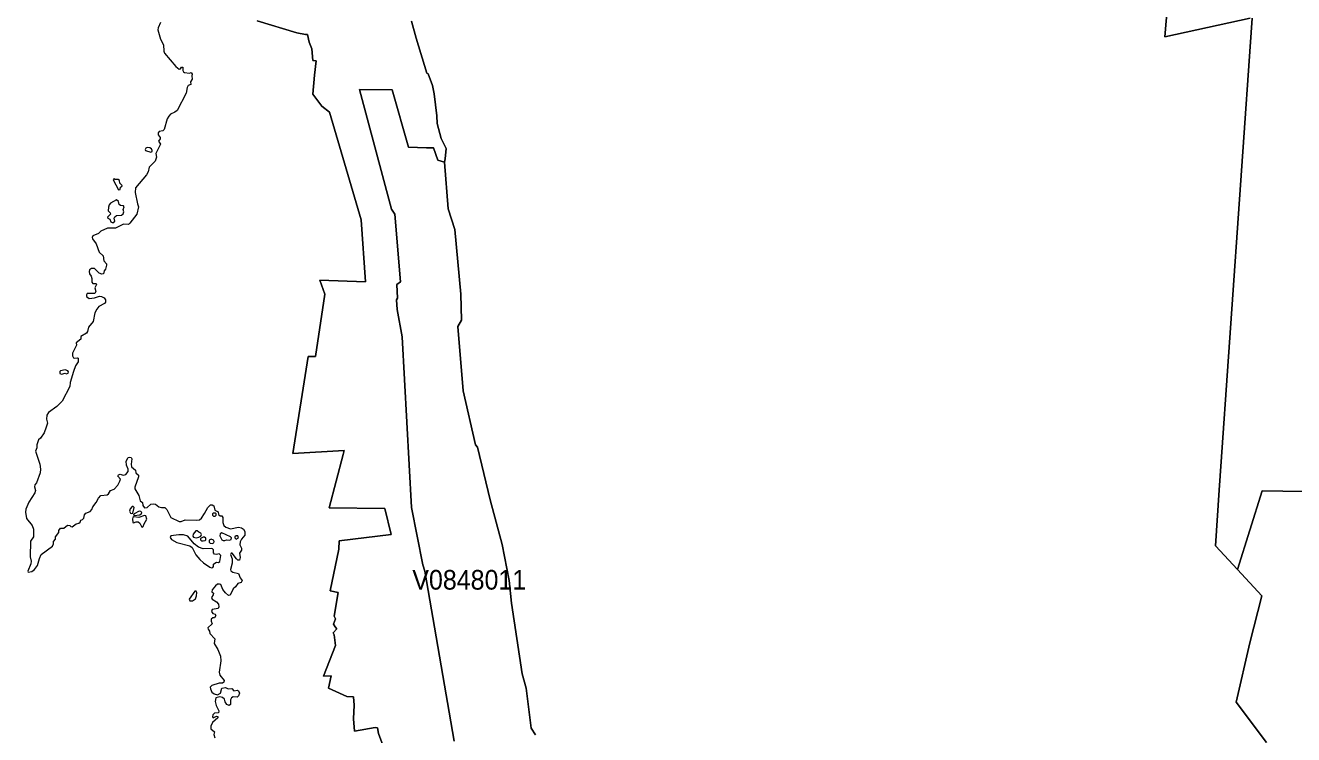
# Model space of a CAD drawing. Extents: x 369010 to 735936, y 6377141 to 6616555.
# Drawn here: x 526646 to 533095, y 6447146 to 6450753 of the extents above; entities that cross this region are included whole.
import ezdxf
from ezdxf.enums import TextEntityAlignment as Align

# ---------------------------------------------------------------- set-up
doc = ezdxf.new("R2010")
doc.units = 0
doc.header["$LTSCALE"] = 40
doc.layers.add('3', color=7, linetype='Continuous', lineweight=13)
doc.layers.add('4', color=7, linetype='Continuous')

msp = doc.modelspace()

# ---------------------------------------------------------------- linework, layer by layer
at = {"layer": '3'}
for points in [[(534230.86, 6454195.68), (534098.13, 6453154), (533783.34, 6453269.85), (533753.38, 6453081.17), (533868.9, 6453040.46), (533817.6, 6452804.62), (533389.93, 6452804.29), (533422.04, 6452035.52), (534038.05, 6452027.24), (534044.5, 6450348.87), (533770.43, 6450344.56), (533778.37, 6449436.11), (533559.91, 6449429.66), (533563.71, 6448414.46), (533565.87, 6448375.89), (532934.8, 6448386.32), (532809.68, 6447984.81), (532933.81, 6447851.25), (532871.91, 6447613.42), (532803.72, 6447310.55), (532956.48, 6447105.98)], [(532458.64, 6450915.55), (532440.11, 6450694.27), (532873.56, 6450789.77)], [(532873.56, 6450789.77), (532440.11, 6450694.27), (532458.64, 6450915.55)], [(527333.98, 6450766.6), (527321.23, 6450739.46), (527319.41, 6450730.52), (527332.82, 6450683.19), (527349.2, 6450653.89), (527349.54, 6450621.62), (527354.17, 6450611.36), (527411.76, 6450543.5), (527427.49, 6450530.76), (527434.27, 6450532.41), (527440.73, 6450540.69), (527447.51, 6450540.19), (527447.68, 6450523.47), (527450.49, 6450516.19), (527455.79, 6450512.55), (527480.78, 6450510.4), (527489.88, 6450512.88), (527494.85, 6450504.28), (527492.03, 6450496.17), (527495.01, 6450479.45), (527485.58, 6450465.88), (527487.73, 6450451.65), (527474.66, 6450446.35), (527469.69, 6450436.42), (527463.24, 6450407.13), (527418.05, 6450320.07), (527405.97, 6450310.47), (527384.79, 6450301.53), (527374.86, 6450291.11), (527367.08, 6450278.2), (527352.35, 6450223.91), (527344.74, 6450217.13), (527326.36, 6450212.66), (527321.4, 6450206.04), (527321.73, 6450196.44), (527331.83, 6450182.21), (527331.83, 6450175.42)], [(528168.12, 6449386.46), (528144.12, 6449456.64), (528376.49, 6449448.03), (528354.14, 6449763.31), (528193.27, 6450311.3), (528153.39, 6450341.42), (528107.21, 6450403.32), (528116.98, 6450500.14), (528125.25, 6450572.63), (528108.37, 6450573.95), (528102.41, 6450634.2), (528090, 6450667.46), (528081.06, 6450707.02), (528070.64, 6450707.02), (528025.78, 6450714.8), (527824.04, 6450775.21)], [(527824.04, 6450775.21), (528025.78, 6450714.8), (528070.64, 6450707.02), (528081.06, 6450707.02), (528090, 6450667.46), (528102.41, 6450634.2), (528108.37, 6450573.95), (528125.25, 6450572.63), (528116.98, 6450500.14), (528107.21, 6450403.32), (528153.39, 6450341.42), (528193.27, 6450311.3), (528354.14, 6449763.31), (528376.49, 6449448.03), (528144.12, 6449456.64), (528168.12, 6449386.46), (528121.61, 6449068.36), (528083.38, 6449069.03), (528005.76, 6448575.16), (528266.59, 6448590.39), (528262.12, 6448569.53), (528190.13, 6448298.44), (528474.47, 6448295.63), (528506.08, 6448162.73), (528242.6, 6448130.62), (528239.95, 6448089.08), (528196.42, 6447877.23), (528236.31, 6447867.96), (528217.11, 6447748.8), (528223.56, 6447734.57), (528213.3, 6447708.09), (528221.08, 6447694.51), (528230.02, 6447682.93), (528211.98, 6447662.9), (528217.11, 6447652.48), (528222.73, 6447598.52), (528162.82, 6447442.45), (528200.56, 6447444.6), (528186.99, 6447381.22), (528280, 6447339.84), (528314.92, 6447337.19), (528318.56, 6447295.98), (528315.25, 6447225.48), (528320.38, 6447162.75), (528424.48, 6447182.78)], [(528827.16, 6447112.6), (528677.21, 6447976.2), (528667.61, 6448008.48), (528609.19, 6448301.25), (528561.69, 6449168.82), (528536.36, 6449307.68), (528533.22, 6449356.17), (528539.01, 6449365.11), (528535.7, 6449435.29), (528554.4, 6449448.2), (528524.45, 6449792.94), (528507.57, 6449818.1), (528346.04, 6450426.99), (528512.04, 6450425.66), (528593.79, 6450133.22), (528685.48, 6450130.07), (528721.07, 6450130.73), (528743.58, 6450067.84), (528777.17, 6450056.75), (528780.48, 6450074.79), (528785.28, 6450127.26), (528760.79, 6450177.07), (528739.77, 6450253.7), (528739.11, 6450292.6), (528725.7, 6450404.15), (528716.76, 6450447.51), (528694.75, 6450506.43), (528688.3, 6450510.23), (528633.35, 6450688.32), (528610.01, 6450774.38)], [(528610.01, 6450774.38), (528633.35, 6450688.32), (528688.3, 6450510.23), (528694.75, 6450506.43), (528716.76, 6450447.51), (528725.7, 6450404.15), (528739.11, 6450292.6), (528739.77, 6450253.7), (528760.79, 6450177.07), (528785.28, 6450127.26), (528780.48, 6450074.79), (528777.17, 6450056.75), (528796.87, 6449819.75), (528829.14, 6449714.33), (528859.76, 6449386.3), (528864.06, 6449252.9), (528845.36, 6449221.95), (528872.34, 6448893.59), (528935.73, 6448619.52), (528945.49, 6448607.77), (529010.04, 6448339.15), (529070.61, 6448112.25), (529105.7, 6447930.19), (529118.77, 6447813.84), (529173.06, 6447454.53), (529193.08, 6447382.04), (529218.74, 6447177.81), (529240.09, 6447144.21)], [(532884.15, 6450789.6), (532716.33, 6448388.31), (532697.47, 6448105.63), (532809.68, 6447984.81), (532934.8, 6448386.32), (533565.87, 6448375.89)], [(532956.48, 6447105.98), (532803.72, 6447310.55), (532871.91, 6447613.42), (532933.81, 6447851.25), (532809.68, 6447984.81), (532697.47, 6448105.63), (532716.33, 6448388.31), (532884.15, 6450789.6)], [(529240.09, 6447144.21), (529218.74, 6447177.81), (529193.08, 6447382.04), (529173.06, 6447454.53), (529118.77, 6447813.84), (529105.7, 6447930.19), (529070.61, 6448112.25), (529010.04, 6448339.15), (528945.49, 6448607.77), (528935.73, 6448619.52), (528872.34, 6448893.59), (528845.36, 6449221.95), (528864.06, 6449252.9), (528859.76, 6449386.3), (528829.14, 6449714.33), (528796.87, 6449819.75), (528777.17, 6450056.75), (528743.58, 6450067.84), (528721.07, 6450130.73), (528685.48, 6450130.07), (528593.79, 6450133.22), (528512.04, 6450425.66), (528346.04, 6450426.99), (528507.57, 6449818.1), (528524.45, 6449792.94), (528554.4, 6449448.2), (528535.7, 6449435.29), (528539.01, 6449365.11), (528533.22, 6449356.17), (528536.36, 6449307.68), (528561.69, 6449168.82), (528609.19, 6448301.25), (528667.61, 6448008.48), (528677.21, 6447976.2), (528827.16, 6447112.6)], [(527331.83, 6450175.42), (527322.39, 6450163.17), (527333.65, 6450148.28), (527310.31, 6450100.94), (527312.46, 6450081.91), (527307, 6450061.39), (527275.89, 6450031.27), (527270.76, 6450008.43), (527262.48, 6449991.88), (527206.54, 6449927.33), (527204.55, 6449903.33), (527215.81, 6449844.91), (527221.6, 6449830.51), (527212.99, 6449792.77), (527177.91, 6449746.6), (527169.8, 6449740.81), (527145.97, 6449741.63), (527104.26, 6449722.1), (527063.54, 6449721.61), (527029.12, 6449705.88), (527017.7, 6449694.96), (526989.23, 6449681.56), (526985.92, 6449673.78), (526987.58, 6449666.83), (527006.28, 6449641.5), (527021.34, 6449599.63), (527042.36, 6449580.6), (527044.68, 6449555.28), (527058.08, 6449540.71), (527059.08, 6449532.77), (527054.11, 6449512.41), (527046.99, 6449504.47), (527043.02, 6449489.9), (527034.25, 6449486.76), (527021.84, 6449493.21), (526998.5, 6449516.38), (526981.95, 6449516.22), (526973.01, 6449509.6), (526970.03, 6449500.16), (526972.02, 6449489.57), (526981.45, 6449477.65), (526984.76, 6449466.23), (526983.94, 6449446.71), (526988.41, 6449440.42), (527005.95, 6449440.75), (527008.1, 6449434.29), (526998.67, 6449418.24), (527003.63, 6449398.71), (526999.66, 6449388.78), (526960.77, 6449389.44), (526956.79, 6449382.82), (526957.79, 6449374.38), (526970.2, 6449363.46), (526998.17, 6449367.1), (527022.67, 6449375.04), (527033.26, 6449373.22), (527047.33, 6449367.1), (527053.28, 6449357), (527053.95, 6449345.42), (527049.31, 6449337.64), (527019.85, 6449323.07), (527008.93, 6449310), (526999.83, 6449289.97), (526991.05, 6449246.45), (526966.56, 6449218.48), (526961.76, 6449196.3), (526956.46, 6449187.03), (526928.66, 6449169.65), (526927.67, 6449156.25), (526904.83, 6449138.04), (526905.49, 6449125.79), (526885.46, 6449086.4), (526885.96, 6449072.5), (526890.92, 6449061.41), (526898.04, 6449059.43), (526910.29, 6449062.41), (526914.43, 6449059.76), (526914.92, 6449041.72), (526901.85, 6449020.53), (526890.26, 6448993.22), (526873.21, 6448936.13), (526871.56, 6448915.44), (526833.16, 6448842.28), (526805.69, 6448814.48), (526763.32, 6448784.36), (526754.71, 6448769.96), (526754.38, 6448749.93), (526758.52, 6448730.4), (526752.73, 6448709.72), (526741.8, 6448680.09), (526722.94, 6448653.94), (526712.68, 6448645.67), (526704.07, 6448620.18), (526704.9, 6448603.63), (526698.28, 6448587.57), (526719.13, 6448521.7), (526723.1, 6448495.72), (526721.78, 6448476.52), (526703.57, 6448427.04), (526693.97, 6448416.77)], [(528464.54, 6447091.91), (528441.37, 6447152.16), (528436.73, 6447180.96), (528424.48, 6447182.78), (528320.38, 6447162.75), (528315.25, 6447225.48), (528318.56, 6447295.98), (528314.92, 6447337.19), (528280, 6447339.84), (528186.99, 6447381.22), (528200.56, 6447444.6), (528162.82, 6447442.45), (528222.73, 6447598.52), (528217.11, 6447652.48), (528211.98, 6447662.9), (528230.02, 6447682.93), (528221.08, 6447694.51), (528213.3, 6447708.09), (528223.56, 6447734.57), (528217.11, 6447748.8), (528236.31, 6447867.96), (528196.42, 6447877.23), (528239.95, 6448089.08), (528242.6, 6448130.62), (528506.08, 6448162.73), (528474.47, 6448295.63), (528190.13, 6448298.44), (528262.12, 6448569.53), (528266.59, 6448590.39), (528005.76, 6448575.16), (528083.38, 6449069.03), (528121.61, 6449068.36), (528168.12, 6449386.46)], [(526693.97, 6448416.77), (526692.32, 6448406.68), (526698.44, 6448387.81), (526694.14, 6448374.9), (526663.69, 6448328.56), (526648.13, 6448292.65), (526646.14, 6448277.59), (526651.44, 6448245.48), (526680.24, 6448209.56), (526686.86, 6448191.19), (526686.86, 6448151.8), (526672.29, 6448129.62), (526670.8, 6448049.36), (526675.11, 6448027.67), (526673.62, 6448013.77), (526657.89, 6447977.86), (526660.38, 6447972.06), (526678.75, 6447975.04), (526691.82, 6447986.3), (526707.88, 6448006.66), (526717.48, 6448042.24), (526727.24, 6448061.6), (526783.35, 6448104.14), (526788.97, 6448116.88), (526788.64, 6448127.47), (526798.9, 6448139.06), (526800.06, 6448151.8), (526816.94, 6448172.99), (526816.78, 6448183.58), (526824.72, 6448196.32), (526841.44, 6448195.33), (526860.31, 6448210.89), (526872.06, 6448209.23), (526877.02, 6448204.27), (526884.63, 6448203.11), (526904.99, 6448217.01), (526918.23, 6448221.48), (526924.36, 6448226.94), (526927.67, 6448236.21), (526936.44, 6448239.02), (526943.72, 6448246.3), (526946.37, 6448263.02), (526954.31, 6448272.45), (526976.49, 6448280.4), (526984.93, 6448290.49), (526989.4, 6448304.4), (527006.45, 6448326.08), (527017.87, 6448348.59), (527029.95, 6448361), (527061.72, 6448365.3), (527069.34, 6448370.93), (527079.6, 6448387.48), (527097.31, 6448393.27), (527116.67, 6448414.46), (527126.93, 6448434.48), (527129.08, 6448445.57), (527116.67, 6448460.3), (527118.99, 6448467.75), (527127.76, 6448470.07), (527143.65, 6448465.43), (527157.39, 6448468.08), (527168.97, 6448484.3), (527168.47, 6448495.39), (527160.7, 6448516.74), (527159.37, 6448536.6), (527168.97, 6448554.47), (527176.09, 6448556.79), (527184.86, 6448554.47), (527187.84, 6448547.69), (527183.87, 6448521.7), (527185.69, 6448507.8), (527206.04, 6448490.09), (527207.86, 6448477.02), (527220.61, 6448465.1), (527221.1, 6448456.99), (527203.23, 6448404.86), (527202.9, 6448396.09), (527223.42, 6448361.83), (527230.37, 6448334.68), (527241.3, 6448327.07), (527243.28, 6448311.35), (527251.23, 6448299.1), (527265.13, 6448301.42), (527284, 6448316.98), (527295.58, 6448319.29), (527307.33, 6448317.97), (527324.71, 6448304.56), (527338.61, 6448300.42), (527354.5, 6448300.76), (527365.09, 6448290.83), (527386.44, 6448250.77), (527427.98, 6448229.75), (527439.07, 6448228.93), (527458.77, 6448238.36), (527513.88, 6448235.71), (527531.09, 6448238.36), (527541.69, 6448247.3), (527557.74, 6448270.3), (527573.96, 6448300.76), (527588.36, 6448315.15)], [(527588.36, 6448315.15), (527595.97, 6448315.15), (527603.92, 6448309.53), (527609.38, 6448288.01), (527625.93, 6448279.57), (527628.24, 6448264.51), (527636.85, 6448258.39), (527645.13, 6448258.06), (527650.59, 6448250.61), (527649.93, 6448224.79), (527654.89, 6448209.73), (527665.65, 6448199.96), (527688.82, 6448192.52), (527730.53, 6448199.96), (527744.76, 6448197.15), (527756.18, 6448190.03), (527762.47, 6448177.95), (527761.31, 6448159.91), (527744.43, 6448139.89), (527737.81, 6448126.65), (527737.31, 6448111.58), (527745.09, 6448093.71), (527744.43, 6448083.45), (527735.16, 6448069.22), (527738.64, 6448046.38), (527734.5, 6448033.14), (527726.88, 6448033.8), (527719.44, 6448040.58), (527698.42, 6448067.89), (527692.29, 6448068.39), (527689.48, 6448061.44), (527698.42, 6448038.93), (527697.42, 6448017.25), (527689.65, 6447985.8), (527691.63, 6447978.85), (527701.07, 6447972.73), (527729.53, 6447965.28), (527737.81, 6447943.76), (527748.07, 6447929.86), (527743.1, 6447919.1), (527727.22, 6447914.97), (527714.97, 6447897.42), (527703.38, 6447886.83), (527687.99, 6447854.23), (527679.88, 6447853.56), (527663.99, 6447866.8), (527649.93, 6447883.52), (527639.99, 6447908.68), (527632.88, 6447911.49), (527623.44, 6447910.17), (527613.18, 6447901.89), (527595.47, 6447881.37), (527594.32, 6447872.1), (527602.59, 6447865.15), (527601.1, 6447855.88), (527592.66, 6447842.48), (527595.64, 6447835.19), (527618.48, 6447820.3), (527627.58, 6447809.54), (527630.4, 6447794.81), (527625.93, 6447786.37), (527595.47, 6447781.4), (527592.83, 6447771.47), (527598.78, 6447762.37), (527611.53, 6447757.57), (527614.34, 6447751.45), (527608.22, 6447740.19), (527598.78, 6447739.2), (527591.67, 6447732.42), (527590.34, 6447722.98), (527595.64, 6447708.91), (527574.29, 6447689.38), (527575.45, 6447681.94), (527582.9, 6447672.17), (527584.55, 6447660.26), (527608.88, 6447632.45), (527606.73, 6447608.45), (527625.1, 6447579.49), (527637.84, 6447544.57), (527640.49, 6447521.07), (527631.72, 6447462.64), (527634.37, 6447448.91), (527656.55, 6447420.94), (527654.56, 6447412.66), (527648.93, 6447407.2), (527631.55, 6447407.2), (527594.81, 6447396.11), (527586.7, 6447387.01), (527586.87, 6447378.9), (527593.49, 6447361.36), (527606.56, 6447352.91), (527623.44, 6447348.45), (527638.01, 6447357.22), (527645.95, 6447382.21), (527663.17, 6447385.19), (527678.23, 6447379.23), (527696.27, 6447379.73), (527706.69, 6447367.98), (527724.57, 6447371.12), (527730.69, 6447367.64)], [(527730.69, 6447367.64), (527734.33, 6447356.06), (527730.03, 6447343.15), (527722.75, 6447335.54), (527702.56, 6447337.36), (527694.61, 6447333.05), (527689.98, 6447321.97), (527688.65, 6447299.29), (527682.36, 6447293.17), (527670.61, 6447298.3), (527662.17, 6447312.2), (527658.37, 6447326.93), (527647.94, 6447334.54), (527634.7, 6447338.02), (527614.18, 6447332.39), (527612.02, 6447314.02), (527616.49, 6447293.17), (527629.4, 6447266.02), (527627.42, 6447257.25), (527607.89, 6447254.11), (527599.45, 6447247.16), (527597.13, 6447235.74), (527600.27, 6447231.43), (527618.31, 6447240.21), (527624.6, 6447238.05), (527624.6, 6447231.43), (527597.79, 6447207.27), (527589.19, 6447188.4), (527589.85, 6447175.33), (527607.89, 6447160.6), (527604.08, 6447146.37), (527610.37, 6447129.98)], [(528424.48, 6447182.78), (528436.73, 6447180.96), (528441.37, 6447152.16), (528464.54, 6447091.91)]]:
    msp.add_lwpolyline(points, dxfattribs=at)
for points in [[(527284.16, 6450108.22), (527290.62, 6450111.04), (527291.61, 6450116.5), (527287.47, 6450124.61), (527278.53, 6450130.24), (527264.96, 6450131.06), (527258.01, 6450127.42), (527255.2, 6450120.8), (527257.68, 6450115.67)], [(527119.48, 6449915.74), (527127.43, 6449918.39), (527130.08, 6449929.32), (527136.37, 6449933.78), (527137.86, 6449938.58), (527126.44, 6449949.51), (527124.78, 6449963.91), (527118, 6449968.87), (527101.78, 6449969.04), (527096.98, 6449973.34), (527092.51, 6449967.22)], [(527109.39, 6449865.93), (527078.61, 6449849.21), (527071.99, 6449839.78), (527068.84, 6449827.86), (527068.01, 6449809.49), (527077.12, 6449799.73), (527079.27, 6449792.28), (527063.71, 6449777.22), (527065.53, 6449772.25), (527075.79, 6449767.45), (527080.76, 6449754.38), (527088.04, 6449750.57), (527096.48, 6449750.57), (527100.62, 6449756.69), (527097.47, 6449771.42), (527100.45, 6449779.7), (527109.22, 6449785.49), (527135.54, 6449787.81), (527143.65, 6449793.93), (527146.46, 6449803.7), (527143.65, 6449815.61), (527148.28, 6449829.35), (527145.47, 6449834.48), (527129.42, 6449836.96), (527122.63, 6449841.76), (527120.31, 6449857.82)], [(526855.51, 6448980.65), (526863.95, 6448984.45), (526864.94, 6448991.24), (526862.13, 6448996.04), (526848.22, 6449001.67), (526825.55, 6448996.2), (526821.74, 6448991.9), (526822.24, 6448982.8), (526829.36, 6448979.65), (526848.72, 6448983.29)], [(527193.47, 6448306.22), (527188.67, 6448305.22), (527179.73, 6448294.3), (527175.59, 6448281.89), (527180.39, 6448271.96), (527186.68, 6448269.64), (527191.81, 6448271.79), (527199.09, 6448300.26)], [(527251.56, 6448259.71), (527223.75, 6448250.77), (527197.77, 6448253.75), (527192.14, 6448250.28), (527190.32, 6448243.49), (527192.64, 6448225.29), (527196.44, 6448222.31), (527209.19, 6448227.44), (527220.44, 6448227.27), (527228.22, 6448221.81), (527236, 6448204.43), (527241.13, 6448201.29), (527245.6, 6448204.1), (527249.57, 6448217.84), (527263.8, 6448242), (527258.84, 6448258.72)], [(527224.75, 6448281.56), (527199.26, 6448269.31), (527196.78, 6448265.83), (527198.93, 6448260.37), (527228.72, 6448264.18), (527236.99, 6448269.64), (527237.65, 6448275.43), (527233.52, 6448280.9)], [(527603.42, 6448257.56), (527612.02, 6448257.56), (527616.82, 6448261.37), (527617.16, 6448267.99), (527613.35, 6448271.96), (527602.92, 6448272.45), (527597.79, 6448268.98), (527598.29, 6448261.7)], [(527592.33, 6447994.74), (527599.28, 6447995.9), (527603.09, 6448001.52), (527603.42, 6448012.28), (527609.21, 6448018.24), (527617.65, 6448022.21), (527629.07, 6448020.56), (527634.7, 6448025.52), (527639.33, 6448057.13), (527630.89, 6448065.91), (527617.49, 6448061.11), (527608.05, 6448062.76), (527602.43, 6448069.88), (527602.59, 6448085.1), (527597.96, 6448089.9), (527591.17, 6448092.22), (527549.46, 6448090.73), (527525.96, 6448099.01), (527505.27, 6448116.72), (527471.51, 6448154.95), (527449.5, 6448161.57), (527427.32, 6448161.73), (527385.45, 6448156.27), (527383.3, 6448148.99), (527389.75, 6448137.24), (527416.73, 6448122.67), (527481.94, 6448105.63), (527495.01, 6448097.19), (527513.55, 6448059.45), (527533.41, 6448036.11), (527551.45, 6448019.4), (527584.39, 6447997.06)], [(527514.05, 6448146.84), (527528.45, 6448149.49), (527539.04, 6448155.44), (527542.51, 6448163.06), (527539.2, 6448170.84), (527527.78, 6448174.97), (527519.18, 6448182.42), (527512.89, 6448182.92), (527499.48, 6448164.55), (527497.5, 6448155.44), (527500.81, 6448149.49)], [(527549.63, 6448130.62), (527560.55, 6448132.27), (527564.53, 6448136.74), (527564.53, 6448144.35), (527557.41, 6448150.15), (527549.46, 6448150.64), (527537.22, 6448142.86), (527536.72, 6448136.24), (527541.35, 6448131.61)], [(527595.64, 6448117.38), (527604.91, 6448120.52), (527606.07, 6448127.64), (527603.09, 6448134.09), (527590.84, 6448140.55), (527580.91, 6448134.59), (527581.08, 6448124.99), (527586.04, 6448120.03)], [(527661.01, 6448133.27), (527668.46, 6448136.24), (527684.35, 6448135.09), (527692.29, 6448138.89), (527693.62, 6448146.34), (527688.98, 6448152.46), (527644.46, 6448171.33), (527636.19, 6448166.37), (527635.53, 6448157.43), (527644.63, 6448136.91), (527651.25, 6448133.27)], [(527726.55, 6448157.26), (527717.62, 6448156.77), (527711.99, 6448151.14), (527711.99, 6448146.34), (527718.11, 6448140.55), (527729.86, 6448146.34)], [(527507.1, 6447876.07), (527479.62, 6447834.37), (527483.26, 6447826.42), (527496.67, 6447825.92), (527511.4, 6447836.52), (527516.86, 6447851.41), (527517.69, 6447868.79), (527514.21, 6447874.91)]]:
    msp.add_lwpolyline(points, close=True, dxfattribs=at)

# ---------------------------------------------------------------- texts
at = {"layer": '4', "width": 0.95}
msp.add_text('V0848011', height=100, dxfattribs=at).set_placement((528903.32, 6447883.17), align=Align.CENTER)

doc.saveas('drawing.dxf')
